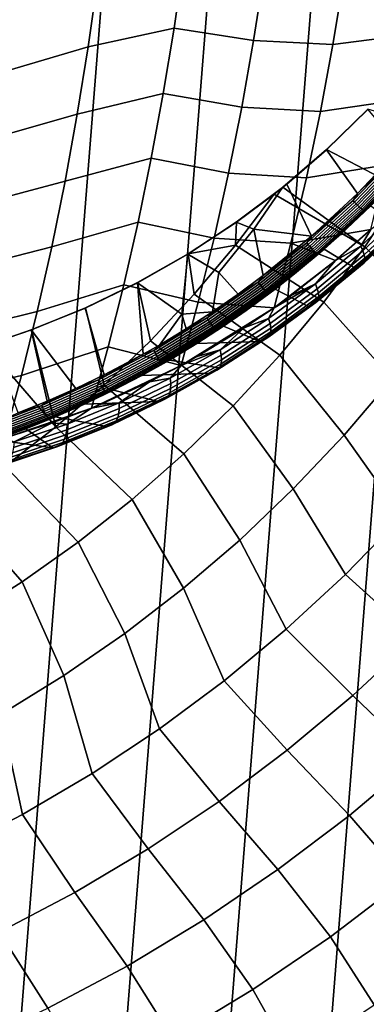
# Model space of a CAD drawing. Header units: metres. Extents: x -167 to 28, y -27 to 27.
# Tile 256 of 303: x 9 to 13, y -18 to -6. Entities that reach past the tile are written whole.
import ezdxf

# ---------------------------------------------------------------- set-up
doc = ezdxf.new("R2010")
doc.units = ezdxf.units.M
doc.layers.add('solid_12_065_021_XXX', color=7, linetype='CONTINUOUS')

msp = doc.modelspace()

# ---------------------------------------------------------------- linework, layer by layer
at = {"layer": 'solid_12_065_021_XXX'}
for points in [[(9.666076, 24.778851, 0.2), (5.647253, -25.991018, 0.2), (4.255505, -26.254814, 0.2), (8.333064, 25.258354, 0.2)], [(10.971596, 24.229086, 0.2), (7.02309, -25.653473, 0.2), (5.647253, -25.991018, 0.2), (9.666076, 24.778851, 0.2)], [(12.24579, 23.610701, 0.2), (8.378925, -25.243179, 0.2), (7.02309, -25.653473, 0.2), (10.971596, 24.229086, 0.2)], [(13.485169, 22.925415, 0.2), (9.71078, -24.761368, 0.2), (8.378925, -25.243179, 0.2), (12.24579, 23.610701, 0.2)], [(14.686287, 22.175152, 0.2), (11.015003, -24.209381, 0.2), (9.71078, -24.761368, 0.2), (13.485169, 22.925415, 0.2)], [(15.845693, 21.362082, 0.2), (12.287968, -23.588774, 0.2), (11.015003, -24.209381, 0.2), (14.686287, 22.175152, 0.2)], [(16.960054, 20.48856, 0.2), (13.526011, -22.901344, 0.2), (12.287968, -23.588774, 0.2), (15.845693, 21.362082, 0.2)], [(9.725248, -6.786968, 146.958527), (10.768984, -6.561352, 146.37645), (10.884744, -5.758811, 146.557251), (9.842833, -5.95779, 147.153625)], [(10.884744, -5.758811, 146.557251), (10.768984, -6.561352, 146.37645), (11.736451, -6.710945, 145.675049), (11.863929, -5.891336, 145.862747)], [(12.700415, -6.756977, 144.972198), (13.675506, -6.631376, 144.284622), (13.812384, -5.821768, 144.464371), (12.836117, -5.932413, 145.160797)], [(8.653359, -7.101769, 147.486465), (9.725248, -6.786968, 146.958527), (9.842833, -5.95779, 147.153625), (8.768595, -6.286907, 147.689957)], [(11.863929, -5.891336, 145.862747), (11.736451, -6.710945, 145.675049), (12.700415, -6.756977, 144.972198), (12.836117, -5.932413, 145.160797)], [(9.592483, -7.607416, 146.73822), (10.638257, -7.355874, 146.172256), (10.768984, -6.561352, 146.37645), (9.725248, -6.786968, 146.958527)], [(10.768984, -6.561352, 146.37645), (10.638257, -7.355874, 146.172256), (11.592521, -7.521798, 145.46312), (11.736451, -6.710945, 145.675049)], [(12.547213, -7.572425, 144.759262), (13.520963, -7.432206, 144.081665), (13.675506, -6.631376, 144.284622), (12.700415, -6.756977, 144.972198)], [(8.524206, -7.907904, 147.258392), (9.592483, -7.607416, 146.73822), (9.725248, -6.786968, 146.958527), (8.653359, -7.101769, 147.486465)], [(11.736451, -6.710945, 145.675049), (11.592521, -7.521798, 145.46312), (12.547213, -7.572425, 144.759262), (12.700415, -6.756977, 144.972198)], [(9.444714, -8.418077, 146.493011), (10.492721, -8.141398, 145.944931), (10.638257, -7.355874, 146.172256), (9.592483, -7.607416, 146.73822)], [(10.638257, -7.355874, 146.172256), (10.492721, -8.141398, 145.944931), (11.432324, -8.322831, 145.227219), (11.592521, -7.521798, 145.46312)], [(11.592521, -7.521798, 145.46312), (11.432324, -8.322831, 145.227219), (12.376718, -8.377651, 144.522293), (12.547213, -7.572425, 144.759262)], [(12.376718, -8.377651, 144.522293), (13.348954, -8.223191, 143.855774), (13.520963, -7.432206, 144.081665), (12.547213, -7.572425, 144.759262)], [(8.38131, -8.704331, 147.006027), (9.444714, -8.418077, 146.493011), (9.592483, -7.607416, 146.73822), (8.524206, -7.907904, 147.258392)], [(12.620221, -8.040321, 141.382095), (12.623497, -8.036933, 140.572525), (13.125229, -7.546263, 140.468613), (13.121782, -7.550296, 141.281433)], [(13.121782, -7.550296, 141.281433), (13.51699, -8.021746, 140.937256), (12.996295, -8.571287, 141.027969), (12.620221, -8.040321, 141.382095)], [(13.979111, -7.801816, 139.928345), (13.125229, -7.546263, 140.468613), (12.623497, -8.036933, 140.572525), (13.552274, -8.521722, 139.928345)], [(13.088398, -9.218336, 139.928345), (13.552274, -8.521722, 139.928345), (12.623497, -8.036933, 140.572525), (12.09095, -8.494538, 140.682358)], [(12.620221, -8.040321, 141.382095), (12.137962, -8.45683, 141.478531), (12.09095, -8.494538, 140.682358), (12.623497, -8.036933, 140.572525)], [(12.620221, -8.040321, 141.382095), (12.996295, -8.571287, 141.027969), (12.44119, -9.087255, 141.124573), (12.137962, -8.45683, 141.478531)], [(12.94504, -8.655443, 141.028427), (12.996295, -8.571287, 141.027969), (13.47313, -8.106673, 140.936432)], [(12.94504, -8.655443, 141.028427), (13.47313, -8.106673, 140.936432), (13.491825, -8.124663, 140.929352), (12.962567, -8.674646, 141.021545)], [(12.962567, -8.674646, 141.021545), (13.491825, -8.124663, 140.929352), (13.511523, -8.142818, 140.927002), (12.981087, -8.694025, 141.019394)], [(13.47313, -8.106673, 140.936432), (12.996295, -8.571287, 141.027969), (13.51699, -8.021746, 140.937256)], [(9.282163, -9.217932, 146.223251), (10.332581, -8.916983, 145.694763), (10.492721, -8.141398, 145.944931), (9.444714, -8.418077, 146.493011)], [(10.492721, -8.141398, 145.944931), (10.332581, -8.916983, 145.694763), (11.256105, -9.11302, 144.967712), (11.432324, -8.322831, 145.227219)], [(12.189194, -9.171592, 144.261627), (13.160604, -9.006263, 143.604996), (13.348954, -8.223191, 143.855774), (12.376718, -8.377651, 144.522293)], [(12.981087, -8.694025, 141.019394), (13.511523, -8.142818, 140.927002), (13.53159, -8.160553, 140.929428), (13.000004, -8.712956, 141.022034)], [(13.000004, -8.712956, 141.022034), (13.53159, -8.160553, 140.929428), (13.551383, -8.177299, 140.936569), (13.018709, -8.730833, 141.029358)], [(13.018709, -8.730833, 141.029358), (13.551383, -8.177299, 140.936569), (13.570265, -8.192517, 140.948181), (13.036602, -8.747078, 141.041153)], [(13.036602, -8.747078, 141.041153), (13.570265, -8.192517, 140.948181), (13.587629, -8.205719, 140.963913), (13.053108, -8.761171, 141.057022)], [(13.053108, -8.761171, 141.057022), (13.587629, -8.205719, 140.963913), (13.602917, -8.21648, 140.983246), (13.067696, -8.77266, 141.076477)], [(13.067696, -8.77266, 141.076477), (13.602917, -8.21648, 140.983246), (13.615638, -8.224455, 141.005554), (13.079897, -8.781174, 141.098877)], [(13.079897, -8.781174, 141.098877), (13.615638, -8.224455, 141.005554), (13.329494, -8.545608, 141.08168)], [(11.432324, -8.322831, 145.227219), (11.256105, -9.11302, 144.967712), (12.189194, -9.171592, 144.261627), (12.376718, -8.377651, 144.522293)], [(8.224876, -9.490097, 146.729736), (9.282163, -9.217932, 146.223251), (9.444714, -8.418077, 146.493011), (8.38131, -8.704331, 147.006027)], [(12.44119, -9.087255, 141.124573), (11.737551, -9.002908, 141.479019), (12.087453, -8.497689, 141.488617), (12.137962, -8.45683, 141.478531)], [(12.137962, -8.45683, 141.478531), (12.087453, -8.497689, 141.488617), (11.985418, -8.578399, 140.704071), (12.09095, -8.494538, 140.682358)], [(13.088398, -9.218336, 139.928345), (12.09095, -8.494538, 140.682358), (11.985418, -8.578399, 140.704071)], [(11.515064, -9.198636, 140.70462), (11.985418, -8.578399, 140.704071), (11.529139, -8.917558, 140.797729)], [(13.088398, -9.218336, 139.928345), (11.985418, -8.578399, 140.704071), (11.515064, -9.198636, 140.70462), (12.588749, -9.889755, 139.928345)], [(12.087453, -8.497689, 141.488617), (11.525753, -8.920232, 141.600449), (11.529139, -8.917558, 140.797729), (11.985418, -8.578399, 140.704071)], [(11.525753, -8.920232, 141.600449), (12.087453, -8.497689, 141.488617), (11.737551, -9.002908, 141.479019)], [(12.94504, -8.655443, 141.028427), (12.44119, -9.087255, 141.124573), (12.996295, -8.571287, 141.027969)], [(12.797036, -9.062127, 141.174377), (13.329494, -8.545608, 141.08168), (13.159133, -8.720752, 141.118881)], [(13.079897, -8.781174, 141.098877), (13.329494, -8.545608, 141.08168), (12.797036, -9.062127, 141.174377)], [(13.965469, -10.106604, 139.088928), (14.473807, -9.364116, 139.088928), (13.552274, -8.521722, 139.928345), (13.088398, -9.218336, 139.928345)], [(12.383576, -9.169061, 141.126114), (12.44119, -9.087255, 141.124573), (12.94504, -8.655443, 141.028427)], [(12.383576, -9.169061, 141.126114), (12.94504, -8.655443, 141.028427), (12.962567, -8.674646, 141.021545), (12.399867, -9.189396, 141.119461)], [(12.399867, -9.189396, 141.119461), (12.962567, -8.674646, 141.021545), (12.981087, -8.694025, 141.019394), (12.417137, -9.209917, 141.117523)], [(12.417137, -9.209917, 141.117523), (12.981087, -8.694025, 141.019394), (13.000004, -8.712956, 141.022034), (12.434833, -9.229966, 141.120361)], [(12.434833, -9.229966, 141.120361), (13.000004, -8.712956, 141.022034), (13.018709, -8.730833, 141.029358), (12.452385, -9.248897, 141.127899)], [(12.452385, -9.248897, 141.127899), (13.018709, -8.730833, 141.029358), (13.036602, -8.747078, 141.041153), (12.469229, -9.266102, 141.139877)], [(13.159133, -8.720752, 141.118881), (13.516419, -8.974611, 142.789413), (12.970708, -9.477753, 142.95369), (12.594727, -9.245682, 141.218216)], [(12.797036, -9.062127, 141.174377), (13.159133, -8.720752, 141.118881), (12.594727, -9.245682, 141.218216)], [(13.036698, -9.210759, 143.582657), (13.559378, -8.718015, 143.431732), (13.160604, -9.006263, 143.604996)], [(13.062239, -9.266661, 143.505432), (13.589211, -8.770785, 143.353836), (13.559378, -8.718015, 143.431732), (13.036698, -9.210759, 143.582657)], [(12.469229, -9.266102, 141.139877), (13.036602, -8.747078, 141.041153), (13.053108, -8.761171, 141.057022), (12.484824, -9.281029, 141.155914)], [(12.484824, -9.281029, 141.155914), (13.053108, -8.761171, 141.057022), (13.067696, -8.77266, 141.076477), (12.498669, -9.293197, 141.175491)], [(12.498669, -9.293197, 141.175491), (13.067696, -8.77266, 141.076477), (13.079897, -8.781174, 141.098877), (12.510318, -9.302216, 141.197983)], [(12.510318, -9.302216, 141.197983), (13.079897, -8.781174, 141.098877), (12.797036, -9.062127, 141.174377)], [(13.079393, -9.3154, 143.421326), (13.61035, -8.81676, 143.269089), (13.589211, -8.770785, 143.353836), (13.062239, -9.266661, 143.505432)], [(13.087866, -9.356133, 143.331818), (13.622427, -8.855143, 143.17897), (13.61035, -8.81676, 143.269089), (13.079393, -9.3154, 143.421326)], [(13.087508, -9.388155, 143.238464), (13.625234, -8.885268, 143.085007), (13.622427, -8.855143, 143.17897), (13.087866, -9.356133, 143.331818)], [(9.105062, -10.00597, 145.929306), (10.158057, -9.681698, 145.422119), (10.332581, -8.916983, 145.694763), (9.282163, -9.217932, 146.223251)], [(10.332581, -8.916983, 145.694763), (10.158057, -9.681698, 145.422119), (11.064117, -9.891352, 144.684967), (11.256105, -9.11302, 144.967712)], [(10.936634, -9.306531, 141.717255), (10.940286, -9.304047, 140.918106), (11.529139, -8.917558, 140.797729), (11.525753, -8.920232, 141.600449)], [(10.936634, -9.306531, 141.717255), (11.525753, -8.920232, 141.600449), (11.737551, -9.002908, 141.479019), (11.313075, -9.530222, 141.479248)], [(11.515064, -9.198636, 140.70462), (11.529139, -8.917558, 140.797729), (10.940286, -9.304047, 140.918106)], [(13.075294, -9.391155, 142.939529), (12.970708, -9.477753, 142.95369), (13.516419, -8.974611, 142.789413)], [(13.060484, -9.424005, 143.046661), (13.603003, -8.918812, 142.892181), (13.618721, -8.906614, 142.988861), (13.078328, -9.41091, 143.142853)], [(13.075294, -9.391155, 142.939529), (13.603003, -8.918812, 142.892181), (13.060484, -9.424005, 143.046661)], [(13.603003, -8.918812, 142.892181), (13.075294, -9.391155, 142.939529), (13.516419, -8.974611, 142.789413), (13.61408, -8.886276, 142.786835)], [(13.078328, -9.41091, 143.142853), (13.618721, -8.906614, 142.988861), (13.625234, -8.885268, 143.085007), (13.087508, -9.388155, 143.238464)], [(11.54868, -9.793513, 141.279587), (11.313075, -9.530222, 141.479248), (11.737551, -9.002908, 141.479019), (11.853793, -9.567475, 141.226639)], [(12.44119, -9.087255, 141.124573), (11.853793, -9.567475, 141.226639), (11.737551, -9.002908, 141.479019)], [(12.383576, -9.169061, 141.126114), (11.853793, -9.567475, 141.226639), (12.44119, -9.087255, 141.124573)], [(12.189194, -9.171592, 144.261627), (12.72895, -9.385272, 143.735016), (13.160604, -9.006263, 143.604996)], [(12.234512, -9.544779, 141.272186), (12.797036, -9.062127, 141.174377), (12.594727, -9.245682, 141.218216)], [(12.510318, -9.302216, 141.197983), (12.797036, -9.062127, 141.174377), (12.234512, -9.544779, 141.272186)], [(13.036698, -9.210759, 143.582657), (13.160604, -9.006263, 143.604996), (12.72895, -9.385272, 143.735016)], [(11.013708, -9.793358, 140.70462), (11.515064, -9.198636, 140.70462), (10.940286, -9.304047, 140.918106)], [(12.588749, -9.889755, 139.928345), (11.515064, -9.198636, 140.70462), (11.013708, -9.793358, 140.70462), (12.054694, -10.534145, 139.928345)], [(11.256105, -9.11302, 144.967712), (11.064117, -9.891352, 144.684967), (11.985851, -9.957534, 143.974411), (12.189194, -9.171592, 144.261627)], [(11.791105, -9.645568, 141.229034), (11.853793, -9.567475, 141.226639), (12.383576, -9.169061, 141.126114)], [(11.791105, -9.645568, 141.229034), (12.383576, -9.169061, 141.126114), (12.399867, -9.189396, 141.119461), (11.806094, -9.666949, 141.22261)], [(11.806094, -9.666949, 141.22261), (12.399867, -9.189396, 141.119461), (12.417137, -9.209917, 141.117523), (11.82205, -9.688528, 141.220901)], [(11.82205, -9.688528, 141.220901), (12.417137, -9.209917, 141.117523), (12.434833, -9.229966, 141.120361), (11.838461, -9.70961, 141.223969)], [(12.189194, -9.171592, 144.261627), (11.985851, -9.957534, 143.974411), (12.72895, -9.385272, 143.735016)], [(12.488931, -9.66854, 143.751175), (13.036698, -9.210759, 143.582657), (12.72895, -9.385272, 143.735016)], [(12.509963, -9.727389, 143.674774), (13.062239, -9.266661, 143.505432), (13.036698, -9.210759, 143.582657), (12.488931, -9.66854, 143.751175)], [(8.055113, -10.264246, 146.429871), (9.105062, -10.00597, 145.929306), (9.282163, -9.217932, 146.223251), (8.224876, -9.490097, 146.729736)], [(10.323522, -9.654118, 141.838257), (10.326833, -9.652162, 141.042892), (10.940286, -9.304047, 140.918106), (10.936634, -9.306531, 141.717255)], [(10.323522, -9.654118, 141.838257), (10.936634, -9.306531, 141.717255), (10.864902, -10.03755, 141.479477)], [(10.481672, -10.360799, 140.70462), (11.013708, -9.793358, 140.70462), (10.940286, -9.304047, 140.918106), (10.326833, -9.652162, 141.042892)], [(11.236342, -10.009874, 141.33371), (10.864902, -10.03755, 141.479477), (10.936634, -9.306531, 141.717255), (11.313075, -9.530222, 141.479248)], [(11.838461, -9.70961, 141.223969), (12.434833, -9.229966, 141.120361), (12.452385, -9.248897, 141.127899), (11.854798, -9.729517, 141.231705)], [(11.854798, -9.729517, 141.231705), (12.452385, -9.248897, 141.127899), (12.469229, -9.266102, 141.139877), (11.870539, -9.747611, 141.243881)], [(11.870539, -9.747611, 141.243881), (12.469229, -9.266102, 141.139877), (12.484824, -9.281029, 141.155914), (11.885174, -9.763309, 141.260071)], [(11.885174, -9.763309, 141.260071), (12.484824, -9.281029, 141.155914), (12.498669, -9.293197, 141.175491), (11.898235, -9.776108, 141.2798)], [(11.898235, -9.776108, 141.2798), (12.498669, -9.293197, 141.175491), (12.510318, -9.302216, 141.197983), (11.909303, -9.785594, 141.302399)], [(11.909303, -9.785594, 141.302399), (12.510318, -9.302216, 141.197983), (12.234512, -9.544779, 141.272186)], [(12.594727, -9.245682, 141.218216), (12.970708, -9.477753, 142.95369), (12.401207, -9.943092, 143.134964), (11.997523, -9.734212, 141.323196)], [(12.234512, -9.544779, 141.272186), (12.594727, -9.245682, 141.218216), (11.997523, -9.734212, 141.323196)], [(12.522932, -9.778741, 143.591492), (13.079393, -9.3154, 143.421326), (13.062239, -9.266661, 143.505432), (12.509963, -9.727389, 143.674774)], [(12.527613, -9.821705, 143.502747), (13.087866, -9.356133, 143.331818), (13.079393, -9.3154, 143.421326), (12.522932, -9.778741, 143.591492)], [(13.41908, -10.821555, 139.088928), (13.965469, -10.106604, 139.088928), (13.088398, -9.218336, 139.928345), (12.588749, -9.889755, 139.928345)], [(11.985851, -9.957534, 143.974411), (12.18205, -9.815565, 143.909286), (12.72895, -9.385272, 143.735016)], [(12.488931, -9.66854, 143.751175), (12.72895, -9.385272, 143.735016), (12.18205, -9.815565, 143.909286)], [(13.075294, -9.391155, 142.939529), (13.060484, -9.424005, 143.046661), (12.491839, -9.893629, 143.219513), (12.510413, -9.861069, 143.110367)], [(12.491839, -9.893629, 143.219513), (13.060484, -9.424005, 143.046661), (13.078328, -9.41091, 143.142853), (12.51193, -9.87965, 143.31514)], [(12.510413, -9.861069, 143.110367), (12.970708, -9.477753, 142.95369), (13.075294, -9.391155, 142.939529)], [(12.51193, -9.87965, 143.31514), (13.078328, -9.41091, 143.142853), (13.087508, -9.388155, 143.238464), (12.523924, -9.855536, 143.410095)], [(12.523924, -9.855536, 143.410095), (13.087508, -9.388155, 143.238464), (13.087866, -9.356133, 143.331818), (12.527613, -9.821705, 143.502747)], [(11.54868, -9.793513, 141.279587), (11.236342, -10.009874, 141.33371), (11.313075, -9.530222, 141.479248)], [(11.791105, -9.645568, 141.229034), (11.54868, -9.793513, 141.279587), (11.853793, -9.567475, 141.226639)], [(11.644081, -9.991846, 141.374664), (12.234512, -9.544779, 141.272186), (11.997523, -9.734212, 141.323196)], [(11.909303, -9.785594, 141.302399), (12.234512, -9.544779, 141.272186), (11.644081, -9.991846, 141.374664)], [(12.510413, -9.861069, 143.110367), (12.401207, -9.943092, 143.134964), (12.970708, -9.477753, 142.95369)], [(8.913645, -10.781181, 145.611588), (9.969375, -10.434616, 145.127335), (10.158057, -9.681698, 145.422119), (9.105062, -10.00597, 145.929306)], [(9.688349, -9.961755, 141.963043), (9.691456, -9.960189, 141.171539), (10.326833, -9.652162, 141.042892), (10.323522, -9.654118, 141.838257)], [(10.323522, -9.654118, 141.838257), (10.395297, -10.523946, 141.479156), (9.920846, -10.773906, 141.560974), (9.688349, -9.961755, 141.963043)], [(9.92044, -10.89938, 140.70462), (10.481672, -10.360799, 140.70462), (10.326833, -9.652162, 141.042892), (9.691456, -9.960189, 141.171539)], [(10.158057, -9.681698, 145.422119), (9.969375, -10.434616, 145.127335), (10.85725, -10.661046, 144.376266), (11.064117, -9.891352, 144.684967)], [(10.591208, -10.412597, 141.445328), (10.395297, -10.523946, 141.479156), (10.323522, -9.654118, 141.838257), (10.864902, -10.03755, 141.479477)], [(11.17007, -10.083111, 141.3367), (11.54868, -9.793513, 141.279587), (11.791105, -9.645568, 141.229034)], [(11.17007, -10.083111, 141.3367), (11.791105, -9.645568, 141.229034), (11.806094, -9.666949, 141.22261), (11.183699, -10.105451, 141.330521)], [(11.183699, -10.105451, 141.330521), (11.806094, -9.666949, 141.22261), (11.82205, -9.688528, 141.220901), (11.198281, -10.127996, 141.329041)], [(11.198281, -10.127996, 141.329041), (11.82205, -9.688528, 141.220901), (11.838461, -9.70961, 141.223969), (11.213348, -10.150025, 141.332336)], [(11.918674, -10.089489, 143.938019), (12.488931, -9.66854, 143.751175), (11.985851, -9.957534, 143.974411)], [(11.935007, -10.15109, 143.86264), (12.509963, -9.727389, 143.674774), (12.488931, -9.66854, 143.751175), (11.918674, -10.089489, 143.938019)], [(12.488931, -9.66854, 143.751175), (12.18205, -9.815565, 143.909286), (11.985851, -9.957534, 143.974411)], [(12.054694, -10.534145, 139.928345), (11.013708, -9.793358, 140.70462), (10.481672, -10.360799, 140.70462), (11.487693, -11.149744, 139.928345)], [(11.17007, -10.083111, 141.3367), (11.236342, -10.009874, 141.33371), (11.54868, -9.793513, 141.279587)], [(11.213348, -10.150025, 141.332336), (11.838461, -9.70961, 141.223969), (11.854798, -9.729517, 141.231705), (11.228415, -10.170827, 141.340302)], [(11.228415, -10.170827, 141.340302), (11.854798, -9.729517, 141.231705), (11.870539, -9.747611, 141.243881), (11.243, -10.189735, 141.352676)], [(11.243, -10.189735, 141.352676), (11.870539, -9.747611, 141.243881), (11.885174, -9.763309, 141.260071), (11.256632, -10.206141, 141.369049)], [(11.256632, -10.206141, 141.369049), (11.885174, -9.763309, 141.260071), (11.898235, -9.776108, 141.2798), (11.268873, -10.219517, 141.388901)], [(11.268873, -10.219517, 141.388901), (11.898235, -9.776108, 141.2798), (11.909303, -9.785594, 141.302399), (11.27933, -10.229433, 141.411606)], [(11.27933, -10.229433, 141.411606), (11.909303, -9.785594, 141.302399), (11.644081, -9.991846, 141.374664)], [(11.997523, -9.734212, 141.323196), (12.401207, -9.943092, 143.134964), (11.810936, -10.369151, 143.333557), (11.369802, -10.184279, 141.433334)], [(11.644081, -9.991846, 141.374664), (11.997523, -9.734212, 141.323196), (11.369802, -10.184279, 141.433334)], [(11.943609, -10.204887, 143.78035), (12.522932, -9.778741, 143.591492), (12.509963, -9.727389, 143.674774), (11.935007, -10.15109, 143.86264)], [(11.944332, -10.249949, 143.692535), (12.527613, -9.821705, 143.502747), (12.522932, -9.778741, 143.591492), (11.943609, -10.204887, 143.78035)], [(11.064117, -9.891352, 144.684967), (10.85725, -10.661046, 144.376266), (11.985851, -9.957534, 143.974411)], [(12.510413, -9.861069, 143.110367), (12.491839, -9.893629, 143.219513), (11.899778, -10.325753, 143.41156), (11.922099, -10.29411, 143.300156)], [(11.899778, -10.325753, 143.41156), (12.491839, -9.893629, 143.219513), (12.51193, -9.87965, 143.31514), (11.922225, -10.31091, 143.506531)], [(11.922099, -10.29411, 143.300156), (12.401207, -9.943092, 143.134964), (12.510413, -9.861069, 143.110367)], [(11.922225, -10.31091, 143.506531), (12.51193, -9.87965, 143.31514), (12.523924, -9.855536, 143.410095), (11.937162, -10.285496, 143.600723)], [(11.937162, -10.285496, 143.600723), (12.523924, -9.855536, 143.410095), (12.527613, -9.821705, 143.502747), (11.944332, -10.249949, 143.692535)], [(12.836129, -11.507022, 139.088928), (13.41908, -10.821555, 139.088928), (12.588749, -9.889755, 139.928345), (12.054694, -10.534145, 139.928345)], [(7.872234, -11.025836, 146.106812), (8.913645, -10.781181, 145.611588), (9.105062, -10.00597, 145.929306), (8.055113, -10.264246, 146.429871)], [(9.033597, -10.22802, 142.09108), (9.036917, -10.226642, 141.303391), (9.691456, -9.960189, 141.171539), (9.688349, -9.961755, 141.963043)], [(9.688349, -9.961755, 141.963043), (9.920846, -10.773906, 141.560974), (9.577009, -10.938522, 141.620163), (9.033597, -10.22802, 142.09108)], [(9.331573, -11.4076, 140.70462), (9.92044, -10.89938, 140.70462), (9.691456, -9.960189, 141.171539), (9.036917, -10.226642, 141.303391)], [(10.917082, -10.216314, 141.388977), (10.591208, -10.412597, 141.445328), (10.864902, -10.03755, 141.479477)], [(10.85725, -10.661046, 144.376266), (11.622431, -10.204426, 144.09877), (11.985851, -9.957534, 143.974411)], [(11.236342, -10.009874, 141.33371), (10.917082, -10.216314, 141.388977), (10.864902, -10.03755, 141.479477)], [(11.17007, -10.083111, 141.3367), (10.917082, -10.216314, 141.388977), (11.236342, -10.009874, 141.33371)], [(11.028001, -10.401768, 141.481369), (11.644081, -9.991846, 141.374664), (11.045238, -10.394286, 141.490173)], [(11.27933, -10.229433, 141.411606), (11.644081, -9.991846, 141.374664), (11.028001, -10.401768, 141.481369)], [(11.644081, -9.991846, 141.374664), (11.369802, -10.184279, 141.433334), (11.045238, -10.394286, 141.490173)], [(11.918674, -10.089489, 143.938019), (11.985851, -9.957534, 143.974411), (11.622431, -10.204426, 144.09877)], [(11.922099, -10.29411, 143.300156), (11.810936, -10.369151, 143.333557), (12.401207, -9.943092, 143.134964)], [(10.523061, -10.480078, 141.448608), (10.917082, -10.216314, 141.388977), (11.17007, -10.083111, 141.3367)], [(10.523061, -10.480078, 141.448608), (11.17007, -10.083111, 141.3367), (11.183699, -10.105451, 141.330521), (10.535277, -10.503284, 141.442657)], [(10.535277, -10.503284, 141.442657), (11.183699, -10.105451, 141.330521), (11.198281, -10.127996, 141.329041), (10.548432, -10.526707, 141.441437)], [(10.548432, -10.526707, 141.441437), (11.198281, -10.127996, 141.329041), (11.213348, -10.150025, 141.332336), (10.562104, -10.549591, 141.444977)], [(10.562104, -10.549591, 141.444977), (11.213348, -10.150025, 141.332336), (11.228415, -10.170827, 141.340302), (10.575852, -10.571203, 141.453156)], [(10.575852, -10.571203, 141.453156), (11.228415, -10.170827, 141.340302), (11.243, -10.189735, 141.352676), (10.589235, -10.590848, 141.465729)], [(11.328664, -10.471882, 144.143677), (11.918674, -10.089489, 143.938019), (11.622431, -10.204426, 144.09877)], [(11.340136, -10.536024, 144.06955), (11.935007, -10.15109, 143.86264), (11.918674, -10.089489, 143.938019), (11.328664, -10.471882, 144.143677)], [(11.344219, -10.592089, 143.988419), (11.943609, -10.204887, 143.78035), (11.935007, -10.15109, 143.86264), (11.340136, -10.536024, 144.06955)], [(9.331573, -11.4076, 140.70462), (9.036917, -10.226642, 141.303391), (8.47819, -10.416221, 141.415436)], [(9.033597, -10.22802, 142.09108), (8.562285, -10.389959, 142.182861), (8.47819, -10.416221, 141.415436), (9.036917, -10.226642, 141.303391)], [(9.033597, -10.22802, 142.09108), (9.227834, -11.092224, 141.680161), (8.873672, -11.234791, 141.740921), (8.562285, -10.389959, 142.182861)], [(9.033597, -10.22802, 142.09108), (9.577009, -10.938522, 141.620163), (9.227834, -11.092224, 141.680161)], [(10.523061, -10.480078, 141.448608), (10.591208, -10.412597, 141.445328), (10.917082, -10.216314, 141.388977)], [(10.589235, -10.590848, 141.465729), (11.243, -10.189735, 141.352676), (11.256632, -10.206141, 141.369049), (10.601823, -10.607894, 141.482285)], [(10.601823, -10.607894, 141.482285), (11.256632, -10.206141, 141.369049), (11.268873, -10.219517, 141.388901), (10.613211, -10.621794, 141.502304)], [(10.613211, -10.621794, 141.502304), (11.268873, -10.219517, 141.388901), (11.27933, -10.229433, 141.411606), (10.623033, -10.6321, 141.525116)], [(10.623033, -10.6321, 141.525116), (11.27933, -10.229433, 141.411606), (11.028001, -10.401768, 141.481369)], [(10.85725, -10.661046, 144.376266), (11.051824, -10.552688, 144.30368), (11.622431, -10.204426, 144.09877)], [(11.045238, -10.394286, 141.490173), (11.369802, -10.184279, 141.433334), (11.810936, -10.369151, 143.333557)], [(11.328664, -10.471882, 144.143677), (11.622431, -10.204426, 144.09877), (11.051824, -10.552688, 144.30368)], [(11.312072, -10.702911, 143.71756), (11.922225, -10.31091, 143.506531), (11.937162, -10.285496, 143.600723), (11.330064, -10.676261, 143.810883)], [(11.330064, -10.676261, 143.810883), (11.937162, -10.285496, 143.600723), (11.944332, -10.249949, 143.692535), (11.340842, -10.639106, 143.901688)], [(11.340842, -10.639106, 143.901688), (11.944332, -10.249949, 143.692535), (11.943609, -10.204887, 143.78035), (11.344219, -10.592089, 143.988419)], [(11.487693, -11.149744, 139.928345), (10.481672, -10.360799, 140.70462), (9.92044, -10.89938, 140.70462), (10.889294, -11.734869, 139.928345)], [(10.388629, -10.773143, 141.591827), (11.028001, -10.401768, 141.481369), (10.713954, -10.593972, 141.548141)], [(10.623033, -10.6321, 141.525116), (11.028001, -10.401768, 141.481369), (10.388629, -10.773143, 141.591827)], [(10.713954, -10.593972, 141.548141), (11.045238, -10.394286, 141.490173), (11.810936, -10.369151, 143.333557), (11.313046, -10.688613, 143.509613)], [(11.028001, -10.401768, 141.481369), (11.045238, -10.394286, 141.490173), (10.713954, -10.593972, 141.548141)], [(11.922099, -10.29411, 143.300156), (11.899778, -10.325753, 143.41156), (11.287175, -10.718594, 143.623352), (11.313046, -10.688613, 143.509613)], [(11.287175, -10.718594, 143.623352), (11.899778, -10.325753, 143.41156), (11.922225, -10.31091, 143.506531), (11.312072, -10.702911, 143.71756)], [(11.922099, -10.29411, 143.300156), (11.313046, -10.688613, 143.509613), (11.810936, -10.369151, 143.333557)], [(9.331573, -11.4076, 140.70462), (8.47819, -10.416221, 141.415436), (7.918911, -10.846649, 141.415771), (8.716714, -11.884045, 140.70462)], [(8.708222, -11.543295, 145.270035), (9.767063, -11.177835, 144.808655), (9.969375, -10.434616, 145.127335), (8.913645, -10.781181, 145.611588)], [(9.969375, -10.434616, 145.127335), (9.767063, -11.177835, 144.808655), (10.85725, -10.661046, 144.376266)], [(9.852723, -10.834963, 141.564209), (10.395297, -10.523946, 141.479156), (10.523061, -10.480078, 141.448608)], [(9.852723, -10.834963, 141.564209), (10.523061, -10.480078, 141.448608), (10.535277, -10.503284, 141.442657), (9.863481, -10.858941, 141.558517)], [(9.852723, -10.834963, 141.564209), (9.920846, -10.773906, 141.560974), (10.395297, -10.523946, 141.479156)], [(9.863481, -10.858941, 141.558517), (10.535277, -10.503284, 141.442657), (10.548432, -10.526707, 141.441437), (9.875162, -10.883144, 141.557541)], [(9.875162, -10.883144, 141.557541), (10.548432, -10.526707, 141.441437), (10.562104, -10.549591, 141.444977), (9.887391, -10.906793, 141.56134)], [(10.523061, -10.480078, 141.448608), (10.395297, -10.523946, 141.479156), (10.591208, -10.412597, 141.445328)], [(10.721732, -10.814107, 144.368469), (11.328664, -10.471882, 144.143677), (10.85725, -10.661046, 144.376266)], [(10.728215, -10.880565, 144.295792), (11.340136, -10.536024, 144.06955), (11.328664, -10.471882, 144.143677), (10.721732, -10.814107, 144.368469)], [(11.328664, -10.471882, 144.143677), (11.051824, -10.552688, 144.30368), (10.85725, -10.661046, 144.376266)], [(9.887391, -10.906793, 141.56134), (10.562104, -10.549591, 141.444977), (10.575852, -10.571203, 141.453156), (9.899775, -10.929127, 141.569763)], [(9.899775, -10.929127, 141.569763), (10.575852, -10.571203, 141.453156), (10.589235, -10.590848, 141.465729), (9.911916, -10.94943, 141.58255)], [(9.911916, -10.94943, 141.58255), (10.589235, -10.590848, 141.465729), (10.601823, -10.607894, 141.482285), (9.923424, -10.967047, 141.599289)], [(9.923424, -10.967047, 141.599289), (10.601823, -10.607894, 141.482285), (10.613211, -10.621794, 141.502304), (9.933928, -10.981414, 141.619446)], [(9.933928, -10.981414, 141.619446), (10.613211, -10.621794, 141.502304), (10.623033, -10.6321, 141.525116), (9.943092, -10.992069, 141.64238)], [(9.943092, -10.992069, 141.64238), (10.623033, -10.6321, 141.525116), (10.388629, -10.773143, 141.591827)], [(10.376264, -10.783121, 141.607147), (10.713954, -10.593972, 141.548141), (11.313046, -10.688613, 143.509613), (11.202695, -10.754797, 143.549698)], [(10.388629, -10.773143, 141.591827), (10.713954, -10.593972, 141.548141), (10.376264, -10.783121, 141.607147)], [(10.70558, -11.026173, 144.040924), (11.330064, -10.676261, 143.810883), (11.340842, -10.639106, 143.901688), (10.720068, -10.987524, 144.130569)], [(10.720068, -10.987524, 144.130569), (11.340842, -10.639106, 143.901688), (11.344219, -10.592089, 143.988419), (10.727657, -10.938706, 144.216019)], [(10.727657, -10.938706, 144.216019), (11.344219, -10.592089, 143.988419), (11.340136, -10.536024, 144.06955), (10.728215, -10.880565, 144.295792)], [(12.218204, -12.161137, 139.088928), (12.836129, -11.507022, 139.088928), (12.054694, -10.534145, 139.928345), (11.487693, -11.149744, 139.928345)], [(9.767063, -11.177835, 144.808655), (10.471645, -10.860982, 144.524231), (10.85725, -10.661046, 144.376266)], [(10.032492, -10.961529, 141.66713), (10.376264, -10.783121, 141.607147), (11.202695, -10.754797, 143.549698), (10.579122, -11.09912, 143.783493)], [(10.721732, -10.814107, 144.368469), (10.85725, -10.661046, 144.376266), (10.471645, -10.860982, 144.524231)], [(11.287175, -10.718594, 143.623352), (10.657022, -11.070473, 143.855225), (10.579122, -11.09912, 143.783493), (11.202695, -10.754797, 143.549698)], [(10.657022, -11.070473, 143.855225), (11.287175, -10.718594, 143.623352), (11.312072, -10.702911, 143.71756), (10.684443, -11.053983, 143.948608)], [(10.684443, -11.053983, 143.948608), (11.312072, -10.702911, 143.71756), (11.330064, -10.676261, 143.810883), (10.70558, -11.026173, 144.040924)], [(11.287175, -10.718594, 143.623352), (11.202695, -10.754797, 143.549698), (11.313046, -10.688613, 143.509613)], [(7.676342, -11.778453, 145.758194), (8.708222, -11.543295, 145.270035), (8.913645, -10.781181, 145.611588), (7.872234, -11.025836, 146.106812)], [(9.161782, -11.146515, 141.682999), (9.577009, -10.938522, 141.620163), (9.852723, -10.834963, 141.564209)], [(9.161782, -11.146515, 141.682999), (9.852723, -10.834963, 141.564209), (9.863481, -10.858941, 141.558517), (9.171041, -11.171169, 141.677567)], [(9.171041, -11.171169, 141.677567), (9.863481, -10.858941, 141.558517), (9.875162, -10.883144, 141.557541), (9.181206, -11.196055, 141.676849)], [(9.181206, -11.196055, 141.676849), (9.875162, -10.883144, 141.557541), (9.887391, -10.906793, 141.56134), (9.191952, -11.220373, 141.680893)], [(9.852723, -10.834963, 141.564209), (9.577009, -10.938522, 141.620163), (9.920846, -10.773906, 141.560974)], [(9.728362, -11.104693, 141.705597), (10.388629, -10.773143, 141.591827), (10.032492, -10.961529, 141.66713)], [(9.943092, -10.992069, 141.64238), (10.388629, -10.773143, 141.591827), (9.728362, -11.104693, 141.705597)], [(9.767063, -11.177835, 144.808655), (9.883165, -11.1298, 144.760529), (10.471645, -10.860982, 144.524231)], [(10.100767, -11.114767, 144.612381), (10.471645, -10.860982, 144.524231), (9.883165, -11.1298, 144.760529)], [(10.388629, -10.773143, 141.591827), (10.376264, -10.783121, 141.607147), (10.032492, -10.961529, 141.66713)], [(10.096883, -11.243312, 144.463181), (10.727657, -10.938706, 144.216019), (10.728215, -10.880565, 144.295792), (10.102169, -11.1833, 144.541367)], [(10.100767, -11.114767, 144.612381), (10.721732, -10.814107, 144.368469), (10.471645, -10.860982, 144.524231)], [(10.102169, -11.1833, 144.541367), (10.728215, -10.880565, 144.295792), (10.721732, -10.814107, 144.368469), (10.100767, -11.114767, 144.612381)], [(13.538251, -12.497701, 138.188522), (14.184211, -11.759461, 138.188522), (13.41908, -10.821555, 139.088928), (12.836129, -11.507022, 139.088928)], [(9.161782, -11.146515, 141.682999), (9.227834, -11.092224, 141.680161), (9.577009, -10.938522, 141.620163)], [(9.191952, -11.220373, 141.680893), (9.887391, -10.906793, 141.56134), (9.899775, -10.929127, 141.569763), (9.202933, -11.24334, 141.68956)], [(9.202933, -11.24334, 141.68956), (9.899775, -10.929127, 141.569763), (9.911916, -10.94943, 141.58255), (9.213797, -11.264218, 141.702576)], [(9.213797, -11.264218, 141.702576), (9.911916, -10.94943, 141.58255), (9.923424, -10.967047, 141.599289), (9.224193, -11.282337, 141.719513)], [(9.224193, -11.282337, 141.719513), (9.923424, -10.967047, 141.599289), (9.933928, -10.981414, 141.619446), (9.233788, -11.297114, 141.739822)], [(9.233788, -11.297114, 141.739822), (9.933928, -10.981414, 141.619446), (9.943092, -10.992069, 141.64238), (9.242274, -11.308075, 141.762863)], [(9.242274, -11.308075, 141.762863), (9.943092, -10.992069, 141.64238), (9.728362, -11.104693, 141.705597)], [(10.889294, -11.734869, 139.928345), (9.92044, -10.89938, 140.70462), (9.331573, -11.4076, 140.70462), (10.261133, -12.287922, 139.928345)], [(9.728362, -11.104693, 141.705597), (10.032492, -10.961529, 141.66713), (10.579122, -11.09912, 143.783493), (9.682973, -11.128999, 141.728043)], [(10.066728, -11.333776, 144.290817), (10.70558, -11.026173, 144.040924), (10.720068, -10.987524, 144.130569), (10.085, -11.293762, 144.379181)], [(10.085, -11.293762, 144.379181), (10.720068, -10.987524, 144.130569), (10.727657, -10.938706, 144.216019), (10.096883, -11.243312, 144.463181)], [(9.161782, -11.146515, 141.682999), (8.873672, -11.234791, 141.740921), (9.227834, -11.092224, 141.680161)], [(9.049666, -11.39536, 141.822159), (9.728362, -11.104693, 141.705597), (9.328042, -11.285345, 141.78978)], [(9.242274, -11.308075, 141.762863), (9.728362, -11.104693, 141.705597), (9.049666, -11.39536, 141.822159)], [(9.328042, -11.285345, 141.78978), (9.682973, -11.128999, 141.728043), (10.579122, -11.09912, 143.783493), (9.94256, -11.401412, 144.034882)], [(9.728362, -11.104693, 141.705597), (9.682973, -11.128999, 141.728043), (9.328042, -11.285345, 141.78978)], [(9.464968, -11.443014, 144.805984), (10.102169, -11.1833, 144.541367), (10.100767, -11.114767, 144.612381), (9.468702, -11.37266, 144.875107)], [(9.468702, -11.37266, 144.875107), (10.100767, -11.114767, 144.612381), (9.767063, -11.177835, 144.808655)], [(10.100767, -11.114767, 144.612381), (9.883165, -11.1298, 144.760529), (9.767063, -11.177835, 144.808655)], [(10.657022, -11.070473, 143.855225), (10.012383, -11.37992, 144.107193), (9.94256, -11.401412, 144.034882), (10.579122, -11.09912, 143.783493)], [(10.012383, -11.37992, 144.107193), (10.657022, -11.070473, 143.855225), (10.684443, -11.053983, 143.948608), (10.042381, -11.362662, 144.199631)], [(10.042381, -11.362662, 144.199631), (10.684443, -11.053983, 143.948608), (10.70558, -11.026173, 144.040924), (10.066728, -11.333776, 144.290817)], [(8.452997, -11.413618, 141.804443), (8.873672, -11.234791, 141.740921), (9.161782, -11.146515, 141.682999)], [(8.452997, -11.413618, 141.804443), (9.161782, -11.146515, 141.682999), (9.171041, -11.171169, 141.677567), (8.460721, -11.43885, 141.799271)], [(8.460721, -11.43885, 141.799271), (9.171041, -11.171169, 141.677567), (9.181206, -11.196055, 141.676849), (8.469337, -11.464321, 141.798828)], [(8.469337, -11.464321, 141.798828), (9.181206, -11.196055, 141.676849), (9.191952, -11.220373, 141.680893), (8.478564, -11.48921, 141.803131)], [(8.478564, -11.48921, 141.803131), (9.191952, -11.220373, 141.680893), (9.202933, -11.24334, 141.68956), (8.48811, -11.512718, 141.812042)], [(8.48811, -11.512718, 141.812042), (9.202933, -11.24334, 141.68956), (9.213797, -11.264218, 141.702576), (8.497664, -11.53409, 141.825272)], [(8.708222, -11.543295, 145.270035), (9.287437, -11.359369, 145.012619), (9.767063, -11.177835, 144.808655)], [(9.468702, -11.37266, 144.875107), (9.767063, -11.177835, 144.808655), (9.287437, -11.359369, 145.012619)], [(9.43868, -11.556576, 144.647186), (10.085, -11.293762, 144.379181), (10.096883, -11.243312, 144.463181), (9.454903, -11.504676, 144.729568)], [(9.454903, -11.504676, 144.729568), (10.096883, -11.243312, 144.463181), (10.102169, -11.1833, 144.541367), (9.464968, -11.443014, 144.805984)], [(11.56699, -12.782117, 139.088928), (12.218204, -12.161137, 139.088928), (11.487693, -11.149744, 139.928345), (10.889294, -11.734869, 139.928345)], [(8.497664, -11.53409, 141.825272), (9.213797, -11.264218, 141.702576), (9.224193, -11.282337, 141.719513), (8.506923, -11.552638, 141.842407)], [(8.506923, -11.552638, 141.842407), (9.224193, -11.282337, 141.719513), (9.233788, -11.297114, 141.739822), (8.515586, -11.567766, 141.862885)], [(8.515586, -11.567766, 141.862885), (9.233788, -11.297114, 141.739822), (9.242274, -11.308075, 141.762863), (8.523376, -11.578988, 141.886047)], [(8.523376, -11.578988, 141.886047), (9.242274, -11.308075, 141.762863), (9.049666, -11.39536, 141.822159)], [(8.828426, -11.586831, 145.155991), (9.287437, -11.359369, 145.012619), (8.708222, -11.543295, 145.270035)], [(8.828426, -11.586831, 145.155991), (9.468702, -11.37266, 144.875107), (9.287437, -11.359369, 145.012619)], [(9.328042, -11.285345, 141.78978), (9.94256, -11.401412, 144.034882), (9.29518, -11.661055, 144.30368), (8.968046, -11.430391, 141.85231)], [(9.049666, -11.39536, 141.822159), (9.328042, -11.285345, 141.78978), (8.968046, -11.430391, 141.85231)], [(9.356382, -11.645656, 144.378937), (10.012383, -11.37992, 144.107193), (10.042381, -11.362662, 144.199631), (9.388989, -11.627682, 144.470337)], [(9.388989, -11.627682, 144.470337), (10.042381, -11.362662, 144.199631), (10.066728, -11.333776, 144.290817), (9.416581, -11.597816, 144.560287)], [(9.416581, -11.597816, 144.560287), (10.066728, -11.333776, 144.290817), (10.085, -11.293762, 144.379181), (9.43868, -11.556576, 144.647186)], [(8.355025, -11.644186, 141.941071), (9.049666, -11.39536, 141.822159), (8.603334, -11.563975, 141.915543)], [(8.523376, -11.578988, 141.886047), (9.049666, -11.39536, 141.822159), (8.355025, -11.644186, 141.941071)], [(9.049666, -11.39536, 141.822159), (8.968046, -11.430391, 141.85231), (8.603334, -11.563975, 141.915543)], [(8.603334, -11.563975, 141.915543), (8.968046, -11.430391, 141.85231), (9.29518, -11.661055, 144.30368)], [(10.261133, -12.287922, 139.928345), (9.331573, -11.4076, 140.70462), (8.716714, -11.884045, 140.70462), (9.604927, -12.80739, 139.928345)], [(8.804683, -11.721818, 145.014511), (9.454903, -11.504676, 144.729568), (9.464968, -11.443014, 144.805984), (8.819542, -11.65874, 145.088959)], [(8.819542, -11.65874, 145.088959), (9.464968, -11.443014, 144.805984), (9.468702, -11.37266, 144.875107), (8.828426, -11.586831, 145.155991)], [(10.012383, -11.37992, 144.107193), (9.356382, -11.645656, 144.378937), (9.29518, -11.661055, 144.30368), (9.94256, -11.401412, 144.034882)], [(8.603334, -11.563975, 141.915543), (9.29518, -11.661055, 144.30368), (8.638873, -11.877506, 144.58963), (8.234254, -11.685944, 141.979416)], [(8.727325, -11.848026, 144.76004), (9.388989, -11.627682, 144.470337), (9.416581, -11.597816, 144.560287), (8.758172, -11.817288, 144.848618)], [(8.758172, -11.817288, 144.848618), (9.416581, -11.597816, 144.560287), (9.43868, -11.556576, 144.647186), (8.784108, -11.774975, 144.933929)], [(8.784108, -11.774975, 144.933929), (9.43868, -11.556576, 144.647186), (9.454903, -11.504676, 144.729568), (8.804683, -11.721818, 145.014511)], [(12.853917, -13.200514, 138.188522), (13.538251, -12.497701, 138.188522), (12.836129, -11.507022, 139.088928), (12.218204, -12.161137, 139.088928)], [(9.356382, -11.645656, 144.378937), (8.692102, -11.866656, 144.669739), (8.638873, -11.877506, 144.58963), (9.29518, -11.661055, 144.30368)], [(8.692102, -11.866656, 144.669739), (9.356382, -11.645656, 144.378937), (9.388989, -11.627682, 144.470337), (8.727325, -11.848026, 144.76004)], [(10.88426, -13.368271, 139.088928), (11.56699, -12.782117, 139.088928), (10.889294, -11.734869, 139.928345), (10.261133, -12.287922, 139.928345)], [(9.604927, -12.80739, 139.928345), (8.716714, -11.884045, 140.70462), (8.077573, -12.327385, 140.70462), (8.92247, -13.291854, 139.928345)], [(12.133148, -13.865911, 138.188522), (12.853917, -13.200514, 138.188522), (12.218204, -12.161137, 139.088928), (11.56699, -12.782117, 139.088928)], [(10.171874, -13.918, 139.088928), (10.88426, -13.368271, 139.088928), (10.261133, -12.287922, 139.928345), (9.604927, -12.80739, 139.928345)], [(8.92247, -13.291854, 139.928345), (8.077573, -12.327385, 140.70462), (7.415932, -12.736387, 140.70462), (8.215628, -13.73999, 139.928345)], [(12.853917, -13.200514, 138.188522), (13.699774, -13.96661, 137.229401), (14.420459, -13.22121, 137.229401), (13.538251, -12.497701, 138.188522)], [(11.377988, -14.492003, 138.188522), (12.133148, -13.865911, 138.188522), (11.56699, -12.782117, 139.088928), (10.88426, -13.368271, 139.088928)], [(9.431774, -14.42981, 139.088928), (10.171874, -13.918, 139.088928), (9.604927, -12.80739, 139.928345), (8.92247, -13.291854, 139.928345)], [(12.133148, -13.865911, 138.188522), (12.940612, -14.672784, 137.229401), (13.699774, -13.96661, 137.229401), (12.853917, -13.200514, 138.188522)], [(8.665976, -14.902303, 139.088928), (9.431774, -14.42981, 139.088928), (8.92247, -13.291854, 139.928345), (8.215628, -13.73999, 139.928345)], [(10.590575, -15.077018, 138.188522), (11.377988, -14.492003, 138.188522), (10.88426, -13.368271, 139.088928), (10.171874, -13.918, 139.088928)], [(11.377988, -14.492003, 138.188522), (12.145103, -15.337747, 137.229401), (12.940612, -14.672784, 137.229401), (12.133148, -13.865911, 138.188522)], [(9.773144, -15.619296, 138.188522), (10.590575, -15.077018, 138.188522), (10.171874, -13.918, 139.088928), (9.431774, -14.42981, 139.088928)], [(12.940612, -14.672784, 137.229401), (13.731178, -15.427621, 136.214035), (14.525061, -14.682621, 136.214035), (13.699774, -13.96661, 137.229401)], [(8.92801, -16.117302, 138.188522), (9.773144, -15.619296, 138.188522), (9.431774, -14.42981, 139.088928), (8.665976, -14.902303, 139.088928)], [(10.590575, -15.077018, 138.188522), (11.315485, -15.959631, 137.229401), (12.145103, -15.337747, 137.229401), (11.377988, -14.492003, 138.188522)], [(12.145103, -15.337747, 137.229401), (12.89914, -16.129753, 136.214035), (13.731178, -15.427621, 136.214035), (12.940612, -14.672784, 137.229401)], [(8.05757, -16.56962, 138.188522), (8.92801, -16.117302, 138.188522), (8.665976, -14.902303, 139.088928), (7.876566, -15.334193, 139.088928)], [(9.773144, -15.619296, 138.188522), (10.454084, -16.53669, 137.229401), (11.315485, -15.959631, 137.229401), (10.590575, -15.077018, 138.188522)], [(11.315485, -15.959631, 137.229401), (12.03126, -16.787064, 136.214035), (12.89914, -16.129753, 136.214035), (12.145103, -15.337747, 137.229401)], [(12.89914, -16.129753, 136.214035), (13.5791, -16.913273, 135.144974), (14.449652, -16.175856, 135.144974), (13.731178, -15.427621, 136.214035)], [(8.92801, -16.117302, 138.188522), (9.563322, -17.067305, 137.229401), (10.454084, -16.53669, 137.229401), (9.773144, -15.619296, 138.188522)], [(10.454084, -16.53669, 137.229401), (11.129949, -17.397728, 136.214035), (12.03126, -16.787064, 136.214035), (11.315485, -15.959631, 137.229401)], [(8.05757, -16.56962, 138.188522), (8.6457, -17.549982, 137.229401), (9.563322, -17.067305, 137.229401), (8.92801, -16.117302, 138.188522)], [(12.03126, -16.787064, 136.214035), (12.670978, -17.603893, 135.144974), (13.5791, -16.913273, 135.144974), (12.89914, -16.129753, 136.214035)], [(9.563322, -17.067305, 137.229401), (10.197711, -17.960051, 136.214035), (11.129949, -17.397728, 136.214035), (10.454084, -16.53669, 137.229401)], [(11.129949, -17.397728, 136.214035), (11.727797, -18.245808, 135.144974), (12.670978, -17.603893, 135.144974), (12.03126, -16.787064, 136.214035)], [(13.5791, -16.913273, 135.144974), (12.670978, -17.603893, 135.144974), (13.199732, -18.432362, 134.024979), (14.153066, -17.71089, 134.024979)], [(8.6457, -17.549982, 137.229401), (9.237136, -18.472467, 136.214035), (10.197711, -17.960051, 136.214035), (9.563322, -17.067305, 137.229401)], [(10.197711, -17.960051, 136.214035), (10.752168, -18.83724, 135.144974), (11.727797, -18.245808, 135.144974), (11.129949, -17.397728, 136.214035)], [(7.703795, -17.983368, 137.229401), (8.250894, -18.933554, 136.214035), (9.237136, -18.472467, 136.214035), (8.6457, -17.549982, 137.229401)], [(12.670978, -17.603893, 135.144974), (11.727797, -18.245808, 135.144974), (12.209691, -19.102575, 134.024979), (13.199732, -18.432362, 134.024979)], [(9.237136, -18.472467, 136.214035), (9.74679, -19.376553, 135.144974), (10.752168, -18.83724, 135.144974), (10.197711, -17.960051, 136.214035)], [(11.727797, -18.245808, 135.144974), (10.752168, -18.83724, 135.144974), (11.185695, -19.719664, 134.024979), (12.209691, -19.102575, 134.024979)]]:
    msp.add_3dface(points, dxfattribs=at)

doc.saveas('drawing.dxf')
